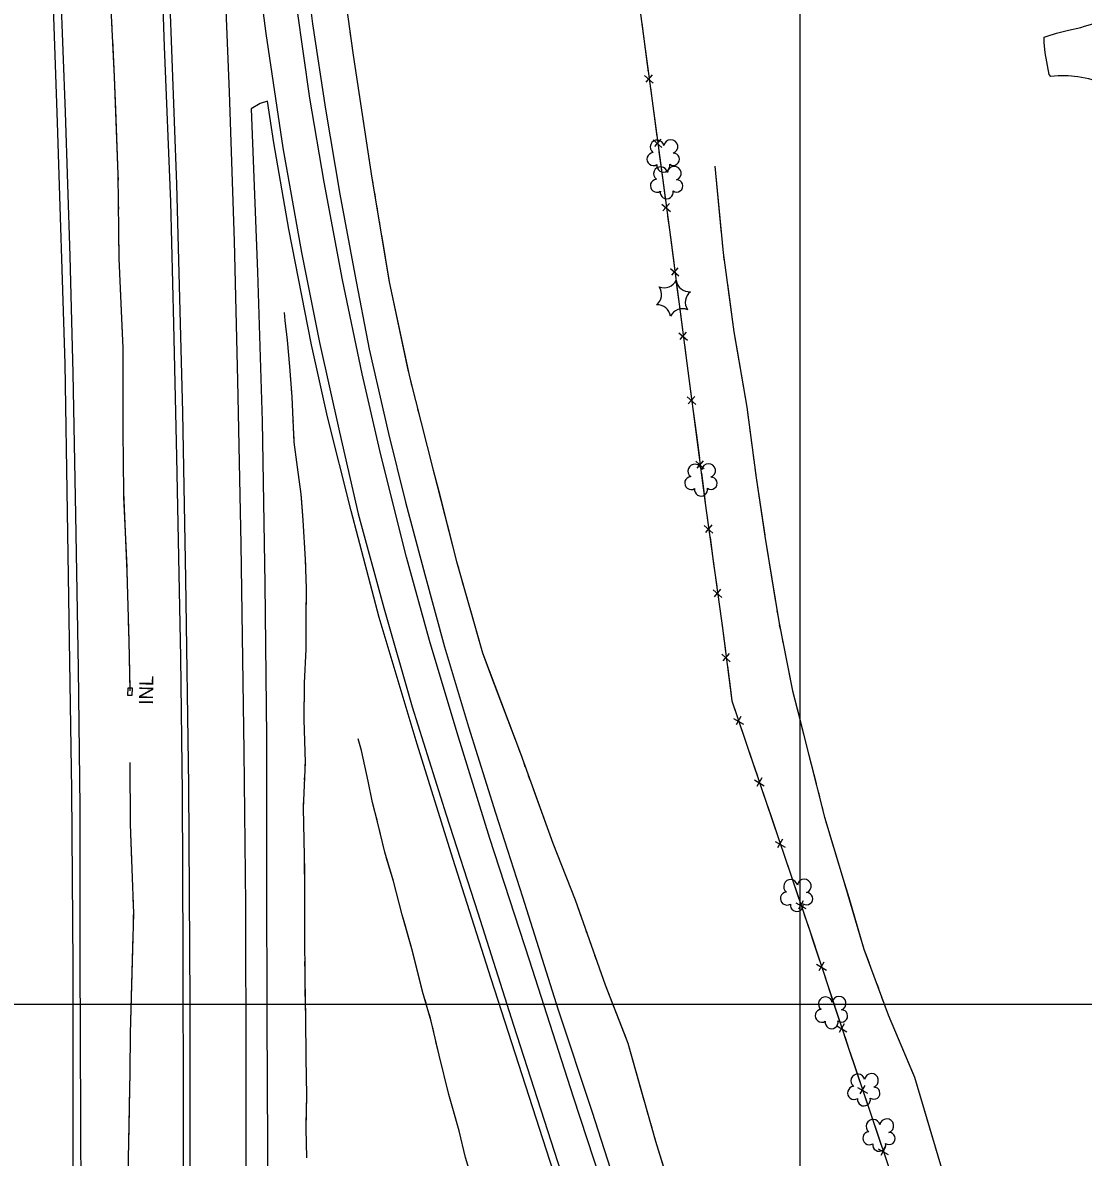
# Model space of a CAD drawing. Extents: x 353423 to 364002, y 127000 to 201942.
# Drawn here: x 360167 to 360621.3, y 159434.4 to 159920.3 of the extents above; entities that cross this region are included whole.
import ezdxf

# ---------------------------------------------------------------- set-up
doc = ezdxf.new("R2010")
doc.units = 0
for name, color, linetype in [('E_DTM_SlopeBottom', 7, 'Continuous'), ('E_DTM_SlopeTop', 7, 'Continuous'), ('E_FEN_Generic', 7, 'Continuous'), ('E_LAND_TreeLine', 7, 'Continuous'), ('E_MISCPROP', 7, 'Continuous'), ('E_STRUCT_WingWall', 7, 'Continuous')]:
    doc.layers.add(name, color=color, linetype=linetype)

msp = doc.modelspace()

# ---------------------------------------------------------------- linework, layer by layer
at = {"layer": 'E_DTM_SlopeBottom'}
for p, q in [((360433.4, 159897.65), (360437.09, 159894.41)), ((360436.62, 159897.92), (360433.86, 159894.73)), ((360437.09, 159870.13), (360440.78, 159866.88)), ((360440.31, 159870.39), (360437.55, 159867.21)), ((360440.77, 159842.6), (360444.46, 159839.36)), ((360443.99, 159842.86), (360441.23, 159839.68)), ((360444.4, 159815.07), (360448.08, 159811.81)), ((360447.62, 159815.32), (360444.85, 159812.15)), ((360447.99, 159787.53), (360451.68, 159784.27)), ((360451.22, 159787.78), (360448.45, 159784.61)), ((360451.62, 159759.99), (360455.3, 159756.74)), ((360454.84, 159760.24), (360452.07, 159757.07)), ((360455.26, 159732.46), (360458.95, 159729.21)), ((360458.48, 159732.71), (360455.72, 159729.53)), ((360458.95, 159704.92), (360462.65, 159701.68)), ((360462.17, 159705.19), (360459.41, 159702)), ((360462.71, 159677.4), (360466.41, 159674.17)), ((360465.93, 159677.67), (360463.17, 159674.48)), ((360466.41, 159649.88), (360470.09, 159646.63)), ((360469.63, 159650.14), (360466.86, 159646.96)), ((360471.5, 159622.34), (360475.75, 159619.87)), ((360474.62, 159623.22), (360472.52, 159619.56)), ((360480.41, 159596.03), (360484.65, 159593.56)), ((360483.52, 159596.91), (360481.42, 159593.26)), ((360489.31, 159569.73), (360493.55, 159567.25)), ((360492.42, 159570.6), (360490.32, 159566.95)), ((360498.21, 159543.42), (360502.45, 159540.94)), ((360501.32, 159544.29), (360499.22, 159540.64)), ((360507.01, 159517.08), (360511.24, 159514.58)), ((360510.13, 159517.94), (360508, 159514.3)), ((360515.72, 159490.71), (360519.94, 159488.21)), ((360518.84, 159491.56), (360516.71, 159487.93)), ((360527.67, 159465.24), (360525.57, 159461.59)), ((360524.55, 159464.37), (360528.8, 159461.89)), ((360533.47, 159438.06), (360537.72, 159435.59)), ((360536.58, 159438.94), (360534.48, 159435.28))]:
    msp.add_line(p, q, dxfattribs=at)
for points in [[(360415.22, 160046.51), (360422.16, 159995.12), (360430.45, 159932.57), (360436.61, 159886.77), (360443.99, 159831.62), (360451.45, 159774.43), (360459.38, 159714.58), (360466.7, 159660.96), (360470.79, 159629.87), (360485.47, 159586.49), (360504.39, 159530.54), (360520.81, 159480.81), (360539.99, 159424.22), (360554.98, 159376.8), (360574.81, 159319.42), (360604.7, 159231.17), (360615.64, 159198.14), (360627.39, 159162.34)], [(360432.13, 159920.05), (360433.64, 159908.87)], [(360433.64, 159908.87), (360434.96, 159899.03)], [(360435.84, 159892.53), (360436.61, 159886.77), (360437.34, 159881.34)], [(360437.34, 159881.34), (360438.65, 159871.5)], [(360439.52, 159865), (360441.02, 159853.81)], [(360441.02, 159853.81), (360442.34, 159843.98)], [(360443.21, 159837.47), (360443.99, 159831.62), (360444.68, 159826.28)], [(360444.68, 159826.28), (360445.97, 159816.44)], [(360446.82, 159809.93), (360448.28, 159798.74)], [(360448.28, 159798.74), (360449.56, 159788.9)], [(360450.41, 159782.39), (360451.45, 159774.43), (360451.88, 159771.2)], [(360451.88, 159771.2), (360453.18, 159761.36)], [(360454.04, 159754.86), (360455.53, 159743.67)], [(360455.53, 159743.67), (360456.83, 159733.83)], [(360457.69, 159727.32), (360459.17, 159716.14)], [(360459.17, 159716.14), (360459.38, 159714.58), (360460.51, 159706.3)], [(360461.4, 159699.8), (360462.92, 159688.62)], [(360462.92, 159688.62), (360464.27, 159678.78)], [(360465.16, 159672.28), (360466.68, 159661.1)], [(360466.68, 159661.1), (360466.7, 159660.96), (360467.98, 159651.26)], [(360468.83, 159644.75), (360470.3, 159633.56)], [(360211.96, 159632.33), (360213.96, 159632.3), (360214.01, 159635.3), (360212.01, 159635.33), (360211.96, 159632.33)], [(360470.3, 159633.56), (360470.79, 159629.87), (360472.77, 159623.99)], [(360474.88, 159617.78), (360478.5, 159607.09)], [(360478.5, 159607.09), (360481.68, 159597.68)], [(360483.78, 159591.47), (360485.47, 159586.49), (360487.4, 159580.78)], [(360487.4, 159580.78), (360490.58, 159571.38)], [(360492.68, 159565.16), (360496.3, 159554.47)], [(360496.3, 159554.47), (360499.48, 159545.07)], [(360501.58, 159538.85), (360504.39, 159530.54), (360505.18, 159528.15)], [(360505.18, 159528.15), (360508.29, 159518.73)], [(360510.35, 159512.5), (360513.89, 159501.78)], [(360513.89, 159501.78), (360517, 159492.35)], [(360519.06, 159486.12), (360520.81, 159480.81), (360522.64, 159475.42)], [(360522.64, 159475.42), (360525.82, 159466.02)], [(360527.93, 159459.8), (360531.55, 159449.11)], [(360531.55, 159449.11), (360534.74, 159439.71)]]:
    msp.add_lwpolyline(points, dxfattribs=at)
at = {"layer": 'E_DTM_SlopeTop'}
for points in [[(360189.08, 158736.6), (360189.17, 158780.57), (360188.98, 158838.53), (360189.02, 158896.31), (360188.75, 158975.94), (360188.76, 159038.45), (360188.81, 159101.08), (360188.68, 159180.37), (360188.5, 159270.4), (360188.61, 159365.04), (360188.58, 159442.5), (360188.61, 159516.52), (360188.13, 159591.66), (360186.2, 159710.86), (360185.19, 159774.15), (360181.97, 159877.54), (360179.64, 159943.49), (360177.12, 159998.31), (360174.06, 160058.97)], [(360239.09, 158737.54), (360239, 158785.54), (360239.21, 158848.95), (360239.12, 158932.54), (360238.93, 159007.48), (360238.97, 159079.77), (360238.8, 159164.43), (360238.84, 159253.89), (360238.54, 159343.15), (360238.73, 159418.48), (360238.69, 159500.81), (360238.23, 159593.69), (360236.91, 159682.07), (360235.55, 159753.39), (360233.07, 159851.16), (360230.05, 159931.8), (360225.15, 160045.87)], [(360263.45, 158738), (360263.5, 158783.13), (360263.35, 158849.75), (360263.32, 158917.64), (360263.22, 159009.52), (360263.02, 159074.29), (360263.01, 159146.31), (360262.9, 159241.39), (360262.98, 159316.71), (360262.76, 159382.79), (360262.69, 159471.58), (360262.57, 159542.63), (360261.85, 159608.39), (360260.56, 159697.03), (360259.14, 159767.07), (360257.76, 159826.65), (360255.63, 159890.56), (360252.79, 159961.23), (360249.34, 160042.87)], [(360225.34, 159977.11), (360227.61, 159910.11), (360230.4, 159843.58), (360231.58, 159791.26), (360232.92, 159734.39), (360234.67, 159648.42), (360235.3, 159590.46), (360235.6, 159522.12), (360235.74, 159452.76), (360235.57, 159368.86), (360236, 159296.34), (360236.11, 159228.27), (360236.1, 159198.67), (360235.85, 159109.63)], [(360264.88, 159963.95), (360271.12, 159915.66), (360278.44, 159866.63), (360286.49, 159821.81), (360294.16, 159783.26), (360302.72, 159744.98), (360310.76, 159709.93), (360321.68, 159669.7), (360333.76, 159627.33), (360348.41, 159581.11), (360362, 159539.19), (360377.27, 159490.97), (360393.16, 159441.48), (360403.52, 159409.7), (360413.4, 159378.83), (360422.42, 159350.61), (360434.36, 159313.58), (360442.29, 159290.05), (360450.66, 159263.31), (360462.29, 159227.57), (360475.28, 159186.34), (360488.9, 159144.59), (360504.01, 159097.76)], [(360286.19, 159959.91), (360291.19, 159919.78), (360296.65, 159883.19), (360302.91, 159846.81), (360309.25, 159812.39), (360315.48, 159780.53), (360323.71, 159744.42), (360330.94, 159714.95), (360339.23, 159684.04), (360347.71, 159653), (360357.99, 159618.72), (360369.58, 159581.93), (360381.1, 159545.93), (360396.32, 159497.52), (360410.74, 159454.13), (360425.36, 159408.93), (360442.21, 159356.25), (360458.13, 159305.52), (360474.64, 159254.8), (360490.18, 159205.94), (360507.68, 159152.53), (360524.61, 159100.75)], [(360183.18, 159934.61), (360185.29, 159881.88), (360187.18, 159820.28), (360188.47, 159770.25), (360189.65, 159709.55), (360190.78, 159643.73), (360191.49, 159584.49), (360191.57, 159520.05), (360191.82, 159450.65), (360192.1, 159380.96), (360192.16, 159321.76), (360192.47, 159266.73), (360192.94, 159204.57), (360192.85, 159153.89), (360193.7, 159068.81)], [(360524.38, 159084.38), (360504.78, 159144.27), (360485.8, 159202.99), (360467.85, 159258.93), (360451.09, 159311.26), (360435.85, 159357.9), (360420.49, 159406.73), (360402.88, 159460.17), (360384.09, 159518.81), (360367.11, 159570.94), (360353.04, 159616.26), (360341.31, 159655.71), (360331.44, 159691.39), (360320.42, 159735.17), (360312.44, 159769.92), (360304.05, 159810.14), (360296.11, 159852.01), (360290.04, 159887.95), (360284.56, 159926.17)], [(360401.75, 159405.25), (360383.96, 159460.46), (360367.68, 159510.86), (360351.18, 159562.36), (360335.96, 159611.33), (360319.69, 159665.62), (360307.68, 159711.18), (360297.6, 159751.56), (360290.71, 159782.3), (360281.02, 159831.84), (360274.61, 159868.79), (360271.88, 159886.6), (360268.76, 159885.61), (360264.94, 159883.39), (360267.55, 159813.53), (360269.53, 159749.64), (360270.79, 159679.97), (360271.44, 159614.49), (360271.4, 159554.52), (360271.6, 159494.02), (360271.85, 159439.07), (360271.43, 159383.35)]]:
    msp.add_lwpolyline(points, dxfattribs=at)
at = {"layer": 'E_FEN_Generic'}
for centre, radius, start, end in [((360438.77, 159867.01), 2.97, 11.4515, 232.6854), ((360444.62, 159867.2), 2.97, 289.1023, 172.0756), ((360437.18, 159861.87), 2.78, 94.4224, 302.1954), ((360445.67, 159861.78), 2.61, 233.8075, 91.7402), ((360440.22, 159855.58), 2.97, 11.4515, 232.6854), ((360441.41, 159859.09), 2.78, 171.0994, 12.1105), ((360446.07, 159855.77), 2.97, 289.1023, 172.0756), ((360438.63, 159850.44), 2.78, 94.4224, 302.1954), ((360447.12, 159850.35), 2.61, 233.8075, 91.7402), ((360442.86, 159847.66), 2.78, 171.0994, 12.1105), ((360441.77, 159812.47), 5.72, 248.2392, 334.0041), ((360452.58, 159810.78), 5.72, 188.2392, 274.0041), ((360434.91, 159803.95), 5.72, 308.2392, 34.0041), ((360456.53, 159800.57), 5.72, 128.2392, 214.0041), ((360438.85, 159793.74), 5.72, 8.2392, 94.0041), ((360449.66, 159792.05), 5.72, 68.2392, 154.0041), ((360454.92, 159728.25), 2.97, 11.4515, 232.6854), ((360460.77, 159728.45), 2.97, 289.1023, 172.0756), ((360453.33, 159723.12), 2.78, 94.4224, 302.1954), ((360461.82, 159723.03), 2.61, 233.8075, 91.7402), ((360457.56, 159720.34), 2.78, 171.0994, 12.1105), ((360495.9, 159550.38), 2.97, 11.4515, 232.6854), ((360501.75, 159550.58), 2.97, 289.1023, 172.0756), ((360494.31, 159545.24), 2.78, 94.4224, 302.1954), ((360502.8, 159545.15), 2.61, 233.8075, 91.7402), ((360498.54, 159542.46), 2.78, 171.0994, 12.1105), ((360510.81, 159500.17), 2.97, 11.4515, 232.6854), ((360516.66, 159500.37), 2.97, 289.1023, 172.0756), ((360509.23, 159495.04), 2.78, 94.4224, 302.1954), ((360517.72, 159494.95), 2.61, 233.8075, 91.7402), ((360513.45, 159492.26), 2.78, 171.0994, 12.1105), ((360524.67, 159467.12), 2.97, 11.4515, 232.6854), ((360530.52, 159467.32), 2.97, 289.1023, 172.0756), ((360523.08, 159461.99), 2.78, 94.4224, 302.1954), ((360527.31, 159459.21), 2.78, 171.0994, 12.1105), ((360531.57, 159461.9), 2.61, 233.8075, 91.7402), ((360531.21, 159447.72), 2.97, 11.4515, 232.6854), ((360537.06, 159447.92), 2.97, 289.1023, 172.0756), ((360529.62, 159442.59), 2.78, 94.4224, 302.1954), ((360533.85, 159439.81), 2.78, 171.0994, 12.1105), ((360538.11, 159442.5), 2.61, 233.8075, 91.7402)]:
    msp.add_arc(centre, radius, start, end, dxfattribs=at)
at = {"layer": 'E_LAND_TreeLine'}
for p, q in [((360500, 159500), (360500, 162000)), ((360500, 157500), (360500, 160500)), ((358500, 159500), (362500, 159500)), ((359500, 159500), (362500, 159500))]:
    msp.add_line(p, q, dxfattribs=at)
at = {"layer": 'E_MISCPROP'}
msp.add_lwpolyline([(360628.99, 159894.71), (360623.67, 159896.15), (360618.97, 159897.14), (360614.76, 159897.57), (360610.45, 159897.44), (360607.38, 159897.26), (360606.6, 159898.08), (360604.96, 159907.39), (360604.46, 159911.83), (360604.49, 159914.08), (360605.82, 159914.44), (360609.71, 159915.76), (360614.96, 159917), (360620.17, 159918.15), (360621.77, 159918.73), (360628.87, 159920.82)], dxfattribs=at)
at = {"layer": 'E_STRUCT_WingWall'}
for points in [[(360213.1, 159634.22), (360212.61, 159655.46), (360211.81, 159685.24), (360210.32, 159719.04), (360210.07, 159745.29), (360210.11, 159780.92), (360208.4, 159819.3), (360207.98, 159855.21), (360206.4, 159897.03), (360204.48, 159935.04), (360202.48, 159970.27), (360200.25, 160010.97), (360199.67, 160041.36), (360198.98, 160048.62)], [(360302.46, 159950.66), (360308.51, 159906.38), (360316.61, 159853.63), (360323.95, 159809.36), (360332.65, 159768.57), (360342.89, 159728.7), (360352.85, 159689.51), (360363.88, 159650.49), (360380.16, 159607.29), (360394.07, 159568.99), (360403.61, 159544.73), (360416.45, 159508.31), (360426.16, 159483.38), (360438.03, 159441.4), (360451.93, 159396.44)], [(360205.38, 159917.12), (360205.28, 159919.19)], [(360307.14, 159916.4), (360307.42, 159914.36)], [(360206.93, 159882.94), (360206.4, 159897.03), (360205.59, 159912.98)], [(360307.98, 159910.3), (360308.51, 159906.38), (360312.43, 159880.88)], [(360208, 159852.89), (360207.98, 159855.21), (360206.93, 159882.94)], [(360312.43, 159880.88), (360316.61, 159853.63), (360316.97, 159851.48)], [(360463.41, 159858.89), (360467.03, 159821.68), (360471.53, 159787.89), (360477.14, 159755.64), (360481.14, 159725.43), (360484.93, 159700.33), (360490.79, 159663.89), (360496.67, 159634.14), (360503.77, 159606.59), (360510.46, 159580.07), (360518.43, 159553.56), (360527.33, 159523.53), (360537.7, 159495.38), (360548.9, 159468.76), (360561.7, 159425.93), (360573.33, 159393.21), (360581.71, 159369.77), (360590.63, 159343.84), (360595.64, 159323.72), (360599.6, 159307.91), (360603.45, 159295.15), (360606.24, 159285.2), (360613.77, 159263.69), (360621.51, 159238.63)], [(360463.41, 159858.89), (360466.21, 159830.11)], [(360208.08, 159846.67), (360208.05, 159848.75)], [(360317.64, 159847.43), (360317.98, 159845.41)], [(360208.15, 159840.45), (360208.12, 159842.53)], [(360318.65, 159841.36), (360318.98, 159839.34)], [(360208.22, 159834.23), (360208.2, 159836.31)], [(360319.65, 159835.29), (360319.99, 159833.27)], [(360209.26, 159800.04), (360208.4, 159819.3), (360208.27, 159830.09)], [(360320.66, 159829.22), (360323.95, 159809.36), (360325.96, 159799.95)], [(360466.6, 159826.14), (360466.79, 159824.15)], [(360467.23, 159820.19), (360467.49, 159818.21)], [(360468.02, 159814.26), (360468.28, 159812.28)], [(360468.81, 159808.33), (360471.53, 159787.89), (360472.95, 159779.72)], [(360210.1, 159769.99), (360210.11, 159780.92), (360209.26, 159800.04)], [(360325.96, 159799.95), (360332.16, 159770.86)], [(360288.74, 159434.16), (360288.43, 159446.74), (360288.65, 159460.9), (360288.46, 159477.04), (360288.31, 159494.21), (360287.95, 159510.79), (360287.83, 159530.32), (360287.92, 159547.49), (360287.77, 159563.58), (360287.26, 159583.9), (360288.11, 159603.61), (360287.63, 159621.8), (360287.68, 159637.49), (360288.47, 159652.05), (360288.42, 159664.15), (360288.55, 159677.94), (360288.18, 159690.4), (360287.18, 159707.22), (360286.23, 159718.43), (360284.67, 159729.88), (360283.29, 159740.61), (360282.93, 159750.27), (360282.37, 159760.1), (360281.47, 159773.01), (360280.48, 159784.27), (360279.5, 159792.81), (360279.16, 159796.22)], [(360281.86, 159767.41), (360281.47, 159773.01), (360280.48, 159784.27), (360279.5, 159792.81), (360279.16, 159796.22)], [(360472.95, 159779.72), (360477.14, 159755.64), (360477.73, 159751.21)], [(360210.09, 159763.77), (360210.09, 159765.84)], [(360333.09, 159766.86), (360333.6, 159764.87)], [(360282.28, 159761.44), (360282.14, 159763.43)], [(360210.08, 159757.55), (360210.09, 159759.62)], [(360282.63, 159755.46), (360282.52, 159757.46)], [(360334.62, 159760.9), (360335.13, 159758.91)], [(360210.08, 159751.33), (360210.08, 159753.4)], [(360282.96, 159749.49), (360282.93, 159750.27), (360282.86, 159751.48)], [(360336.15, 159754.94), (360336.66, 159752.95)], [(360210.41, 159717.12), (360210.32, 159719.04), (360210.07, 159745.29), (360210.07, 159747.18)], [(360337.68, 159748.98), (360342.89, 159728.7), (360345.07, 159720.15)], [(360478.25, 159747.26), (360478.51, 159745.28)], [(360286.37, 159716.76), (360286.23, 159718.43), (360284.67, 159729.88), (360283.29, 159740.61), (360283.11, 159745.5)], [(360479.04, 159741.33), (360479.3, 159739.35)], [(360479.82, 159735.4), (360480.08, 159733.42)], [(360480.6, 159729.47), (360481.14, 159725.43), (360484.84, 159700.88)], [(360345.07, 159720.15), (360352.4, 159691.32)], [(360211.73, 159687.08), (360210.41, 159717.12)], [(360288.25, 159687.89), (360288.18, 159690.4), (360287.18, 159707.22), (360286.37, 159716.76)], [(360484.84, 159700.88), (360484.93, 159700.33), (360489.43, 159672.33)], [(360288.43, 159681.9), (360288.37, 159683.9)], [(360353.46, 159687.36), (360354.02, 159685.38)], [(360211.93, 159680.86), (360211.87, 159682.94)], [(360355.14, 159681.43), (360355.69, 159679.46)], [(360212.09, 159674.64), (360212.04, 159676.72)], [(360288.53, 159675.92), (360288.55, 159677.92)], [(360356.81, 159675.51), (360357.37, 159673.54)], [(360212.26, 159668.43), (360212.2, 159670.5)], [(360288.47, 159669.93), (360288.49, 159671.93)], [(360358.48, 159669.59), (360363.88, 159650.49), (360367.37, 159641.22)], [(360213.07, 159635.31), (360212.61, 159655.46), (360212.37, 159664.28)], [(360287.68, 159637.03), (360287.68, 159637.49), (360288.47, 159652.05), (360288.42, 159664.15), (360288.43, 159665.94)], [(360490.06, 159668.39), (360490.38, 159666.43)], [(360491.06, 159662.5), (360491.45, 159660.54)], [(360492.22, 159656.63), (360492.61, 159654.67)], [(360493.39, 159650.76), (360496.67, 159634.14), (360499.66, 159622.55)], [(360367.37, 159641.22), (360377.87, 159613.38)], [(360287.99, 159608.09), (360287.63, 159621.8), (360287.68, 159637.03)], [(360499.66, 159622.55), (360503.77, 159606.59), (360506.81, 159594.53)], [(360356.65, 159434.39), (360353.94, 159445.78), (360349.58, 159461.28), (360345.36, 159478.22), (360341.99, 159492.77), (360338.28, 159505.38), (360334.01, 159522.7), (360329.55, 159538.33), (360325.81, 159552.65), (360322.09, 159565.06), (360318.98, 159578.14), (360316.91, 159586.33), (360314.93, 159595.43), (360312.07, 159608.62), (360310.76, 159613.56)], [(360317.33, 159584.69), (360316.91, 159586.33), (360314.93, 159595.43), (360312.07, 159608.62), (360310.76, 159613.56)], [(360379.32, 159609.54), (360380.04, 159607.62)], [(360213.24, 159487.49), (360214.56, 159538.78), (360213.27, 159577.13), (360212.99, 159603.46)], [(360213.8, 159561.41), (360213.27, 159577.13), (360212.99, 159603.46)], [(360288.04, 159602.11), (360288.11, 159603.61), (360288.09, 159604.1)], [(360381.44, 159603.77), (360382.14, 159601.84)], [(360287.79, 159596.13), (360287.87, 159598.12)], [(360383.54, 159597.98), (360384.24, 159596.05)], [(360287.53, 159590.14), (360287.61, 159592.14)], [(360385.64, 159592.19), (360394.07, 159568.99), (360395.92, 159564.28)], [(360287.83, 159557.22), (360287.77, 159563.58), (360287.26, 159583.9), (360287.36, 159586.15)], [(360507.79, 159590.66), (360508.28, 159588.73)], [(360509.25, 159584.86), (360509.74, 159582.93)], [(360318.83, 159578.75), (360318.33, 159580.73)], [(360510.76, 159579.07), (360511.33, 159577.16)], [(360320.26, 159572.79), (360319.78, 159574.77)], [(360512.48, 159573.35), (360518.43, 159553.56), (360520.78, 159545.65)], [(360321.67, 159566.83), (360321.2, 159568.81)], [(360330.69, 159534.36), (360329.55, 159538.33), (360325.81, 159552.65), (360322.74, 159562.89)], [(360395.92, 159564.28), (360403.61, 159544.73), (360406.52, 159536.48)], [(360287.84, 159528.27), (360287.83, 159530.32), (360287.92, 159547.49), (360287.83, 159557.22)], [(360214.09, 159552.71), (360214, 159555.61)], [(360214.39, 159544.02), (360214.29, 159546.92)], [(360520.78, 159545.65), (360527.33, 159523.53), (360529.35, 159518.05)], [(360214.48, 159535.32), (360214.55, 159538.22)], [(360338.2, 159505.72), (360334.01, 159522.7), (360330.69, 159534.36)], [(360407.88, 159532.61), (360408.56, 159530.68)], [(360213.24, 159487.49), (360214.33, 159529.52)], [(360287.88, 159522.29), (360287.87, 159524.28)], [(360409.93, 159526.81), (360410.61, 159524.87)], [(360287.91, 159516.3), (360287.9, 159518.29)], [(360411.97, 159521), (360412.66, 159519.07)], [(360414.02, 159515.2), (360416.45, 159508.31), (360424.6, 159487.4)], [(360530.73, 159514.31), (360531.42, 159512.43)], [(360287.96, 159510.31), (360287.95, 159510.79), (360287.94, 159512.3)], [(360532.8, 159508.69), (360533.49, 159506.82)], [(360288.46, 159477.38), (360288.31, 159494.21), (360288.05, 159506.32)], [(360339.91, 159499.84), (360339.33, 159501.8)], [(360534.86, 159503.08), (360535.55, 159501.21)], [(360341.64, 159493.96), (360341.06, 159495.92)], [(360536.93, 159497.47), (360537.7, 159495.38), (360548.05, 159470.78)], [(360343.09, 159488.01), (360342.63, 159490)], [(360214.58, 158894.24), (360214.25, 158898.48), (360213.15, 158928.43), (360212.53, 158966.36), (360212.27, 159013.11), (360212.11, 159055.69), (360212.18, 159099.21), (360212.14, 159141.63), (360212.36, 159180.32), (360212.93, 159221.3), (360211.79, 159263.35), (360212.38, 159302.33), (360212.48, 159342.26), (360212.68, 159381.19), (360212.22, 159426.36), (360213.1, 159470.79), (360213.24, 159487.49)], [(360212.82, 159456.77), (360213.1, 159470.79), (360213.24, 159487.49)], [(360351.26, 159455.32), (360349.58, 159461.28), (360345.36, 159478.22), (360344.01, 159484.03)], [(360424.6, 159487.4), (360426.16, 159483.38), (360433.08, 159458.9)], [(360288.46, 159448.43), (360288.65, 159460.9), (360288.46, 159477.04), (360288.46, 159477.38)], [(360548.05, 159470.78), (360548.9, 159468.76), (360556.55, 159443.15)], [(360358.94, 159426.73), (360356.65, 159434.39), (360353.94, 159445.78), (360351.26, 159455.32)], [(360434.2, 159454.95), (360434.76, 159452.98)], [(360212.7, 159450.41), (360212.74, 159452.53)], [(360212.57, 159444.06), (360212.61, 159446.18)], [(360435.87, 159449.03), (360436.43, 159447.06)], [(360288.54, 159442.45), (360288.49, 159444.45)], [(360437.55, 159443.11), (360438.03, 159441.4), (360438.11, 159441.14)], [(360212.44, 159437.7), (360212.49, 159439.82)], [(360288.68, 159436.46), (360288.63, 159438.46)], [(360439.33, 159437.21), (360448.11, 159408.79)], [(360557.7, 159439.33), (360558.27, 159437.42)]]:
    msp.add_lwpolyline(points, dxfattribs=at)

# ---------------------------------------------------------------- texts
at = {"layer": 'E_DTM_SlopeBottom'}
msp.add_text('INL', height=6, rotation=88.9952, dxfattribs=at).set_placement((360222.81, 159628.15))

doc.saveas('drawing.dxf')
